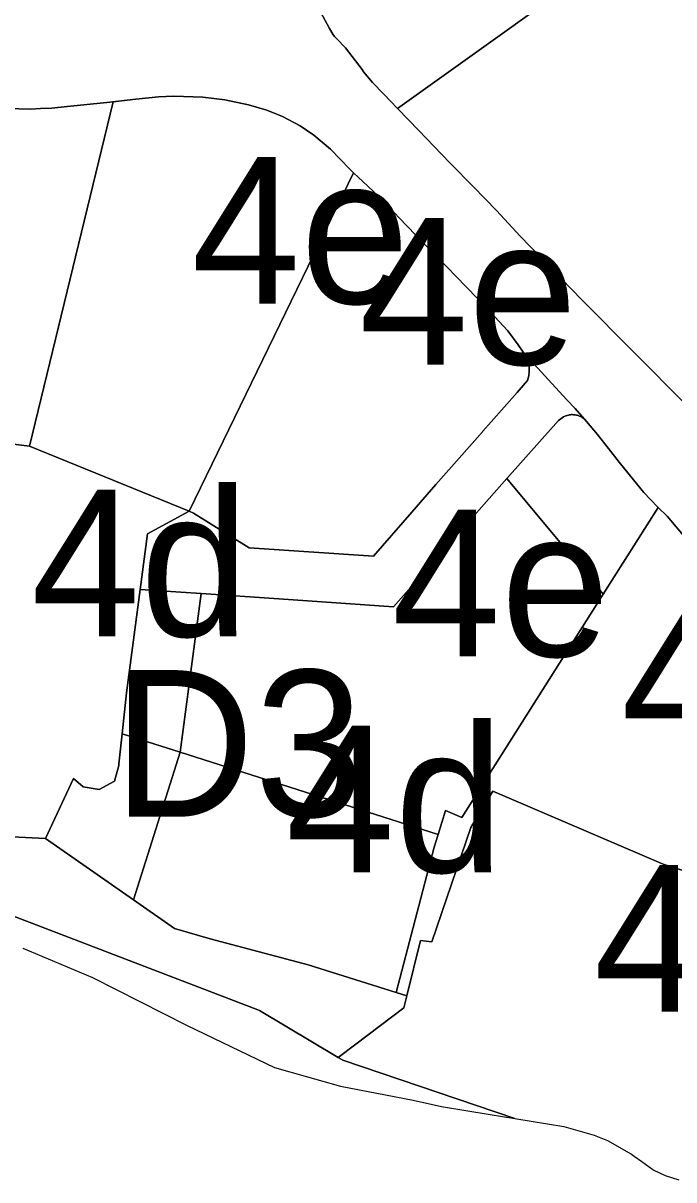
# Model space of a CAD drawing. Extents: x 598968 to 613553, y 4409678 to 4430833.
# Drawn here: x 609098.4 to 609151.7, y 4416644.3 to 4416738.9 of the extents above; entities that cross this region are included whole.
import ezdxf

# ---------------------------------------------------------------- set-up
doc = ezdxf.new("R2010")
doc.units = 0
for name, color, linetype in [('1', 7, 'Continuous'), ('4d. Sector de consolidació - ANNEX III A', 7, 'Continuous'), ('4e. Sector de consolidació - ANNEX III A', 7, 'Continuous'), ('ZONES URBANES. Espai lliure privat', 7, 'Continuous')]:
    doc.layers.add(name, color=color, linetype=linetype)

msp = doc.modelspace()

# ---------------------------------------------------------------- linework, layer by layer
at = {"layer": '1'}
for points in [[(609152.662, 4416707.6824), (609144.1315, 4416716.2699), (609139.097, 4416721.4926), (609137.1391, 4416723.5958), (609135.2639, 4416725.5149), (609133.3881, 4416727.4332), (609132.6477, 4416728.1966), (609130.8012, 4416730.1208), (609129.0603, 4416731.9353), (609128.4897, 4416732.5276), (609127.9186, 4416733.1195), (609127.0062, 4416734.0656), (609126.2707, 4416734.9431), (609126.2467, 4416734.9765), (609126.1482, 4416735.1145), (609124.7828, 4416736.8943), (609124.0775, 4416737.641), (609123.9045, 4416737.8246), (609123.753, 4416738.0265), (609123.4819, 4416738.4764), (609121.4927, 4416742.194)], [(609097.0929, 4416731.9379), (609099.0532, 4416731.8883), (609099.8296, 4416731.9229), (609100.7562, 4416731.9641), (609102.0096, 4416732.0851), (609105.2738, 4416732.4237), (609107.6448, 4416732.6861), (609109.4798, 4416732.8865), (609110.7595, 4416732.9455), (609113.1128, 4416732.8485), (609114.9157, 4416732.6364), (609116.8557, 4416732.2354), (609118.3542, 4416731.7902), (609119.6485, 4416731.2718), (609121.0761, 4416730.5224), (609122.2156, 4416729.7428), (609123.5773, 4416728.6128), (609123.581, 4416728.6094), (609125.149, 4416726.9734), (609125.4456, 4416726.6767), (609125.5084, 4416726.6152), (609125.8011, 4416726.3345), (609127.4863, 4416724.7645), (609127.9537, 4416724.3152), (609129.1656, 4416723.0274), (609130.5384, 4416721.5585), (609132.0343, 4416720.0548), (609133.1549, 4416718.9237), (609133.8374, 4416718.2198), (609135.5712, 4416716.4192), (609136.9864, 4416714.9237), (609138.0712, 4416713.7367), (609138.924, 4416712.6013), (609139.3452, 4416712.0045), (609139.7156, 4416711.5639), (609140.5372, 4416710.6755), (609141.684, 4416709.4366), (609142.915, 4416708.108), (609143.5921, 4416707.3771), (609144.5255, 4416706.3303), (609145.4079, 4416705.2635), (609146.0222, 4416704.4863), (609147.011, 4416703.2317), (609147.2008, 4416702.9927), (609148.7059, 4416701.1045), (609149.2034, 4416700.5243), (609150.3256, 4416699.3485), (609150.3809, 4416699.2912), (609151.121, 4416698.5913), (609165.7802, 4416681.2341)], [(609092.9199, 4416667.6633), (609117.6195, 4416658.1771), (609117.7606, 4416658.1229), (609124.1898, 4416654.2946), (609125.6327, 4416655.3851), (609129.5567, 4416658.3509), (609129.8028, 4416659.327), (609128.949, 4416659.5966), (609121.7518, 4416661.8695), (609113.721, 4416664.0102), (609110.8057, 4416664.8442), (609107.4357, 4416667.1978), (609103.5764, 4416669.8932), (609100.2514, 4416672.2155), (609092.5832, 4416672.5994)], [(609098.3796, 4416663.235), (609104.0996, 4416660.8352), (609111.8494, 4416656.9056), (609118.9792, 4416653.4659), (609124.3892, 4416651.9362), (609130.329, 4416650.7964), (609132.6389, 4416650.2865), (609136.645, 4416649.6275), (609138.6404, 4416649.2994), (609124.5674, 4416654.0697), (609124.1898, 4416654.2946), (609117.7606, 4416658.1229), (609117.6195, 4416658.1771), (609092.9199, 4416667.6633)]]:
    msp.add_lwpolyline(points, dxfattribs=at)
for points in [[(609144.5255, 4416706.3303), (609143.5921, 4416707.3771), (609142.915, 4416708.108), (609141.684, 4416709.4366), (609140.5372, 4416710.6755), (609139.7156, 4416711.5639), (609139.3452, 4416712.0045), (609139.3801, 4416711.9551), (609139.3825, 4416711.9517), (609139.5833, 4416711.6119), (609139.5848, 4416711.6088), (609139.7296, 4416711.2394), (609139.8144, 4416710.85), (609139.8361, 4416710.4521), (609139.7942, 4416710.0558), (609139.6896, 4416709.6712), (609139.3299, 4416709.2574), (609138.8367, 4416708.697), (609136.7049, 4416706.2883), (609136.0311, 4416705.5265), (609135.9986, 4416705.4897), (609132.1873, 4416701.1701), (609130.2172, 4416698.9191), (609127.0838, 4416695.2937), (609116.9007, 4416695.9861), (609112.3553, 4416698.8243), (609111.9952, 4416698.9991), (609108.5853, 4416697.1438), (609107.9856, 4416692.5831), (609112.9839, 4416692.2432), (609119.3319, 4416691.8116), (609128.7179, 4416691.1734), (609138.009, 4416701.6546), (609141.9977, 4416706.1541), (609142.239, 4416706.3995), (609142.4204, 4416706.5555), (609142.6267, 4416706.6941), (609142.637, 4416706.701), (609142.701, 4416706.7293), (609142.8265, 4416706.7889), (609142.8531, 4416706.7967), (609142.9478, 4416706.8247), (609143.0519, 4416706.8553), (609143.0933, 4416706.8607), (609143.1969, 4416706.8741), (609143.2848, 4416706.8855), (609143.3411, 4416706.8839), (609143.4479, 4416706.8809), (609143.5197, 4416706.8789), (609143.5906, 4416706.8656), (609143.6945, 4416706.8462), (609143.7506, 4416706.8357), (609143.8346, 4416706.8057), (609143.8995, 4416706.787), (609143.9323, 4416706.7709), (609144.0686, 4416706.7041), (609144.1339, 4416706.6721), (609144.1534, 4416706.6579), (609144.2894, 4416706.5585), (609144.3531, 4416706.5095)], [(609144.5255, 4416706.3303), (609144.3531, 4416706.5095), (609144.2894, 4416706.5585), (609144.1534, 4416706.6579), (609144.1339, 4416706.6721), (609144.0686, 4416706.7041), (609143.9323, 4416706.7709), (609143.8995, 4416706.787), (609143.8346, 4416706.8057), (609143.7506, 4416706.8357), (609143.6945, 4416706.8462), (609143.5906, 4416706.8656), (609143.5197, 4416706.8789), (609143.4479, 4416706.8809), (609143.3411, 4416706.8839), (609143.2848, 4416706.8855), (609143.1969, 4416706.8741), (609143.0933, 4416706.8607), (609143.0519, 4416706.8553), (609142.9478, 4416706.8247), (609142.8531, 4416706.7967), (609142.8265, 4416706.7889), (609142.701, 4416706.7293), (609142.637, 4416706.701), (609142.6267, 4416706.6941), (609142.4204, 4416706.5555), (609142.239, 4416706.3995), (609141.9977, 4416706.1541), (609138.009, 4416701.6546), (609145.8823, 4416692.1897), (609150.3809, 4416699.2912), (609150.3256, 4416699.3485), (609149.2034, 4416700.5243), (609148.7059, 4416701.1045), (609147.2008, 4416702.9927), (609147.011, 4416703.2317), (609146.0222, 4416704.4863), (609145.4079, 4416705.2635)], [(609112.9839, 4416692.2432), (609107.9856, 4416692.5831), (609106.8749, 4416684.1371), (609106.5126, 4416680.7758), (609111.2764, 4416679.259)]]:
    msp.add_lwpolyline(points, close=True, dxfattribs=at)
at = {"layer": '4d. Sector de consolidació - ANNEX III A'}
for points in [[(609092.5832, 4416672.5994), (609100.2514, 4416672.2155), (609102.5266, 4416677.1134), (609103.3172, 4416676.4358), (609104.6467, 4416676.2188), (609105.8938, 4416676.8866), (609106.2332, 4416678.1841), (609106.2478, 4416678.319), (609106.5126, 4416680.7758), (609106.8749, 4416684.1371), (609107.9856, 4416692.5831), (609108.5853, 4416697.1438), (609111.9952, 4416698.9991), (609098.9225, 4416704.2958), (609092.5492, 4416705.0989)], [(609159.7905, 4416667.2359), (609150.7867, 4416670.1141), (609136.8633, 4416676.0839), (609135.0631, 4416673.1021), (609131.8555, 4416663.7397), (609130.9442, 4416663.8542), (609129.8028, 4416659.327), (609129.5567, 4416658.3509), (609125.6327, 4416655.3851), (609124.1898, 4416654.2946), (609124.5674, 4416654.0697), (609138.6404, 4416649.2994), (609142.6687, 4416648.6368), (609145.1486, 4416647.937), (609146.2386, 4416647.507), (609148.1986, 4416646.3771), (609148.4166, 4416646.2215), (609149.0468, 4416645.7719), (609149.9556, 4416645.1236), (609149.9786, 4416645.1072), (609150.9485, 4416644.6272), (609152.0685, 4416644.2773)]]:
    msp.add_lwpolyline(points, dxfattribs=at)
msp.add_lwpolyline([(609132.3714, 4416672.5419), (609111.2764, 4416679.259), (609107.4357, 4416667.1978), (609110.8057, 4416664.8442), (609113.721, 4416664.0102), (609121.7518, 4416661.8695), (609128.949, 4416659.5966), (609132.0552, 4416671.5087)], close=True, dxfattribs=at)
at = {"layer": '4e. Sector de consolidació - ANNEX III A'}
for points in [[(609121.4927, 4416742.194), (609123.4819, 4416738.4764), (609123.753, 4416738.0265), (609123.9045, 4416737.8246), (609124.0775, 4416737.641), (609124.7828, 4416736.8943), (609126.1482, 4416735.1145), (609126.2467, 4416734.9765), (609126.2707, 4416734.9431), (609127.0062, 4416734.0656), (609127.9186, 4416733.1195), (609128.4897, 4416732.5276), (609129.0603, 4416731.9353), (609148.2494, 4416745.6773)], [(609148.2494, 4416745.6773), (609129.0603, 4416731.9353), (609130.8012, 4416730.1208), (609132.6477, 4416728.1966), (609133.3881, 4416727.4332), (609135.2639, 4416725.5149), (609137.1391, 4416723.5958), (609139.097, 4416721.4926), (609144.1315, 4416716.2699), (609152.662, 4416707.6824)], [(609092.5492, 4416705.0989), (609098.9225, 4416704.2958), (609105.7807, 4416732.4778), (609107.6448, 4416732.6861), (609105.2738, 4416732.4237), (609102.0096, 4416732.0851), (609100.7562, 4416731.9641), (609099.8296, 4416731.9229), (609099.0532, 4416731.8883), (609097.0929, 4416731.9379)]]:
    msp.add_lwpolyline(points, dxfattribs=at)
for points in [[(609125.4456, 4416726.6767), (609125.149, 4416726.9734), (609123.581, 4416728.6094), (609123.5773, 4416728.6128), (609122.2156, 4416729.7428), (609121.0761, 4416730.5224), (609119.6485, 4416731.2718), (609118.3542, 4416731.7902), (609116.8557, 4416732.2354), (609114.9157, 4416732.6364), (609113.1128, 4416732.8485), (609110.7595, 4416732.9455), (609109.4798, 4416732.8865), (609107.6448, 4416732.6861), (609105.7807, 4416732.4778), (609098.9225, 4416704.2958), (609111.9952, 4416698.9991)], [(609139.3452, 4416712.0045), (609138.924, 4416712.6013), (609138.0712, 4416713.7367), (609136.9864, 4416714.9237), (609135.5712, 4416716.4192), (609133.8374, 4416718.2198), (609133.1549, 4416718.9237), (609132.0343, 4416720.0548), (609130.5384, 4416721.5585), (609129.1656, 4416723.0274), (609127.9537, 4416724.3152), (609127.4863, 4416724.7645), (609125.8011, 4416726.3345), (609125.5084, 4416726.6152), (609125.4456, 4416726.6767), (609111.9952, 4416698.9991), (609112.3553, 4416698.8243), (609116.9007, 4416695.9861), (609127.0838, 4416695.2937), (609130.2172, 4416698.9191), (609132.1873, 4416701.1701), (609135.9986, 4416705.4897), (609136.0311, 4416705.5265), (609136.7049, 4416706.2883), (609138.8367, 4416708.697), (609139.3299, 4416709.2574), (609139.6896, 4416709.6712), (609139.7942, 4416710.0558), (609139.8361, 4416710.4521), (609139.8144, 4416710.85), (609139.7296, 4416711.2394), (609139.5848, 4416711.6088), (609139.5833, 4416711.6119), (609139.3825, 4416711.9517), (609139.3801, 4416711.9551)], [(609145.8823, 4416692.1897), (609138.009, 4416701.6546), (609128.7179, 4416691.1734), (609119.3319, 4416691.8116), (609112.9839, 4416692.2432), (609111.2764, 4416679.259), (609132.3714, 4416672.5419), (609132.9667, 4416674.4874), (609134.3105, 4416673.9228)], [(609165.7802, 4416681.2341), (609151.121, 4416698.5913), (609150.3809, 4416699.2912), (609145.8823, 4416692.1897), (609134.3105, 4416673.9228), (609132.9667, 4416674.4874), (609132.3714, 4416672.5419), (609132.0552, 4416671.5087), (609128.949, 4416659.5966), (609129.8028, 4416659.327), (609130.9442, 4416663.8542), (609131.8555, 4416663.7397), (609135.0631, 4416673.1021), (609136.8633, 4416676.0839), (609150.7867, 4416670.1141), (609159.7905, 4416667.2359), (609159.8357, 4416667.3415)]]:
    msp.add_lwpolyline(points, close=True, dxfattribs=at)
at = {"layer": 'ZONES URBANES. Espai lliure privat'}
msp.add_lwpolyline([(609111.2764, 4416679.259), (609106.5126, 4416680.7758), (609106.2478, 4416678.319), (609106.2332, 4416678.1841), (609105.8938, 4416676.8866), (609104.6467, 4416676.2188), (609103.3172, 4416676.4358), (609102.5266, 4416677.1134), (609100.2514, 4416672.2155), (609103.5764, 4416669.8932), (609107.4357, 4416667.1978)], close=True, dxfattribs=at)

# ---------------------------------------------------------------- texts
at = {"layer": '4d. Sector de consolidació - ANNEX III A'}
for p in [(609099.0613, 4416688.7361), (609119.9035, 4416669.4278), (609145.107, 4416658.0505)]:
    msp.add_text('4d', height=12, dxfattribs=at).set_placement(p)
at = {"layer": '4e. Sector de consolidació - ANNEX III A'}
for p in [(609112.1841, 4416715.9723), (609125.9156, 4416710.9852), (609128.5793, 4416687.0983), (609147.3646, 4416679.3091)]:
    msp.add_text('4e', height=12, dxfattribs=at).set_placement(p)
at = {"layer": 'ZONES URBANES. Espai lliure privat'}
msp.add_text('D3', height=12, dxfattribs=at).set_placement((609105.7639, 4416673.9868))

doc.saveas('drawing.dxf')
